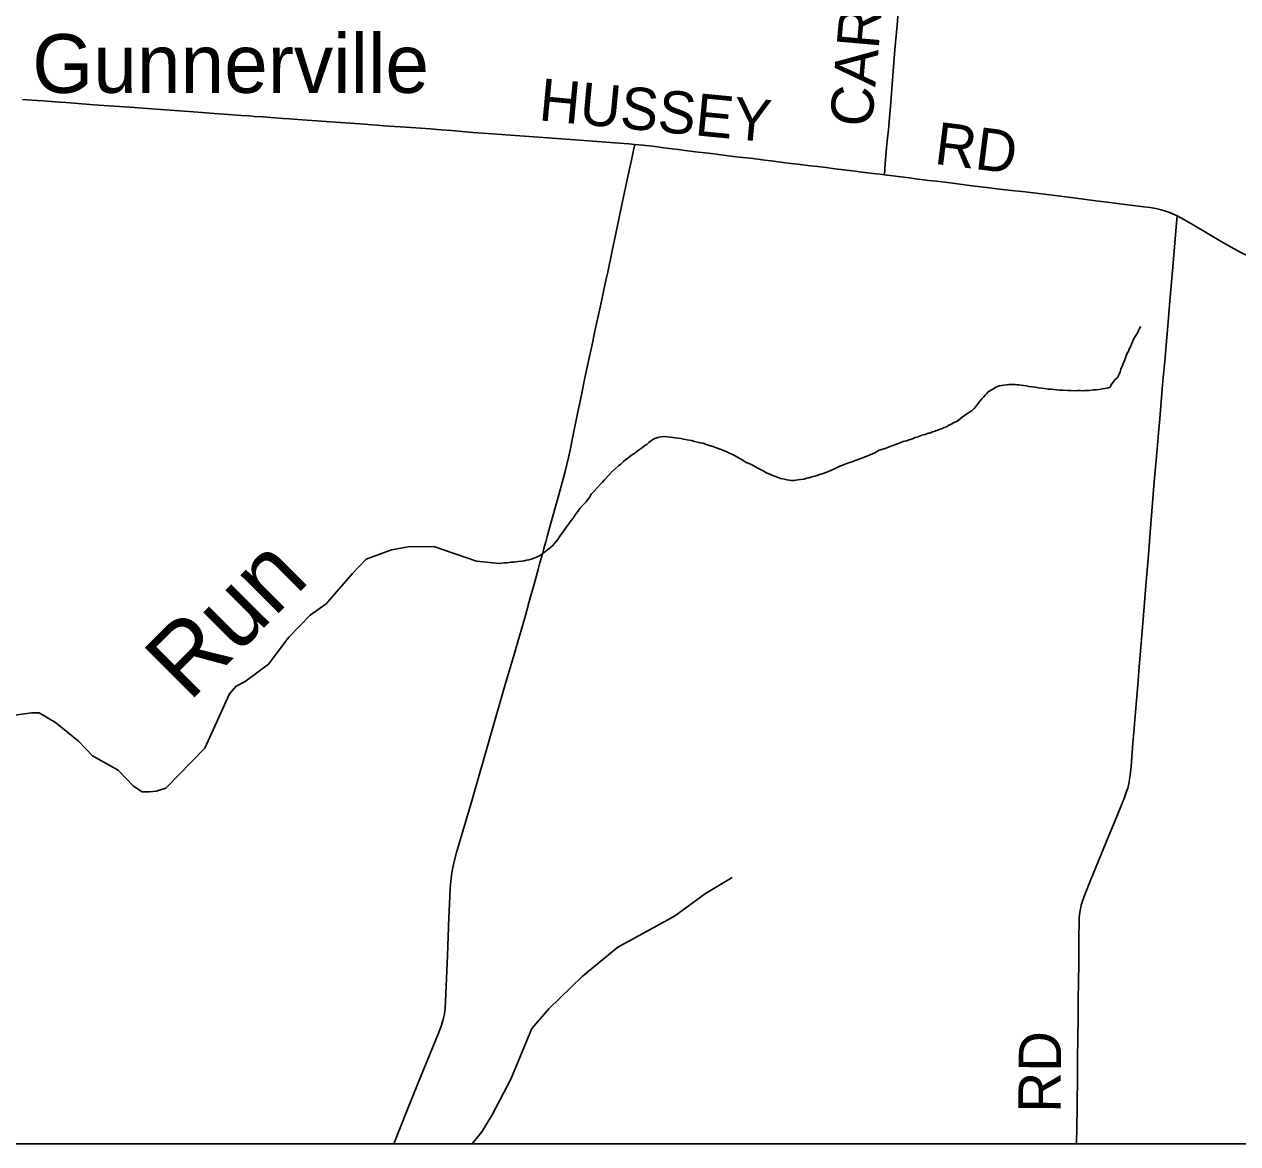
# Model space of a CAD drawing. Extents: x -49 to -8.2, y 9.4 to 23.5.
# Drawn here: x -13.07 to -12.253, y 9.409 to 10.162 of the extents above; entities that cross this region are included whole.
import ezdxf

# ---------------------------------------------------------------- set-up
doc = ezdxf.new("R2010")
doc.units = 0
for name, color, linetype in [('GM_X_Adjacent_County', 7, 'Continuous'), ('GM_X_County_Road', 7, 'Continuous'), ('GM_X_County_Road_Text', 7, 'Continuous'), ('GM_X_Minor_River', 7, 'Continuous'), ('GM_X_Minor_River_Text', 7, 'Continuous'), ('GM_X_Township_Road', 7, 'Continuous'), ('GM_X_Township_Road_Text', 7, 'Continuous'), ('GM_X_Unincorporated_Text', 7, 'Continuous')]:
    doc.layers.add(name, color=color, linetype=linetype)

msp = doc.modelspace()

# ---------------------------------------------------------------- linework, layer by layer
at = {"layer": 'GM_X_Adjacent_County'}
msp.add_lwpolyline([(-14.96621, 16.20866), (-8.16621, 16.20866), (-8.16621, 9.40866), (-14.96621, 9.40866)], close=True, dxfattribs=at)
at = {"layer": 'GM_X_County_Road'}
for points in [[(-13.07145, 10.11129), (-13.06835, 10.11108), (-13.06526, 10.11084), (-13.06154, 10.11059), (-13.05752, 10.11028), (-13.05225, 10.1099), (-13.04636, 10.10947), (-13.04203, 10.10914), (-13.02623, 10.10797), (-13.02003, 10.10751), (-13.00981, 10.10676), (-12.99927, 10.106), (-12.98161, 10.10471), (-12.96271, 10.10332), (-12.95062, 10.10248), (-12.94256, 10.10192), (-12.93575, 10.10145), (-12.92428, 10.10058), (-12.91871, 10.10018), (-12.9153, 10.09992), (-12.90973, 10.0995), (-12.90167, 10.09891), (-12.89609, 10.09851), (-12.89206, 10.09822), (-12.88308, 10.09756), (-12.86697, 10.09637), (-12.84124, 10.09457), (-12.83629, 10.09422), (-12.83257, 10.09395), (-12.82854, 10.09364), (-12.82483, 10.09336), (-12.81708, 10.09279), (-12.81336, 10.09254), (-12.79693, 10.09143), (-12.79229, 10.09109), (-12.78981, 10.0909), (-12.7827, 10.0903), (-12.76845, 10.0891), (-12.75513, 10.08813), (-12.74304, 10.08733), (-12.72104, 10.08568), (-12.69346, 10.08372), (-12.67271, 10.08214), (-12.66343, 10.08134), (-12.65934, 10.08097)], [(-12.8216, 9.40866), (-12.81254, 9.43121), (-12.80505, 9.44963), (-12.7955, 9.47325), (-12.79153, 9.48304), (-12.78996, 9.48711), (-12.78857, 9.49126), (-12.788, 9.49339), (-12.78743, 9.49615), (-12.78696, 9.49988), (-12.78664, 9.50424), (-12.7854, 9.53529), (-12.78446, 9.56106), (-12.78409, 9.56973), (-12.7835, 9.58058), (-12.78296, 9.58738), (-12.78257, 9.59075), (-12.78209, 9.59349), (-12.78166, 9.59551), (-12.78115, 9.5977), (-12.7793, 9.60459), (-12.76908, 9.63947), (-12.75678, 9.68249), (-12.74649, 9.71767), (-12.74129, 9.73557), (-12.73659, 9.75168), (-12.73296, 9.76405), (-12.73032, 9.77348), (-12.72711, 9.78516), (-12.72436, 9.79504), (-12.72313, 9.79953), (-12.72155, 9.80522), (-12.72048, 9.80911), (-12.71927, 9.81361), (-12.71827, 9.8172), (-12.71574, 9.82617), (-12.71158, 9.84114), (-12.70622, 9.86094), (-12.70394, 9.87031), (-12.70261, 9.87639), (-12.70124, 9.88339), (-12.70058, 9.88674), (-12.6976, 9.90103), (-12.69545, 9.91138), (-12.69298, 9.92387), (-12.68963, 9.93934), (-12.68879, 9.94329), (-12.68766, 9.94844), (-12.68634, 9.95451), (-12.68243, 9.97242), (-12.67854, 9.99062), (-12.67757, 9.99517), (-12.67455, 10.00946), (-12.67302, 10.01676), (-12.66752, 10.04258), (-12.66356, 10.06144), (-12.66135, 10.07145), (-12.66013, 10.07722), (-12.65934, 10.08097)], [(-12.65934, 10.08097), (-12.65384, 10.08047), (-12.64551, 10.07957), (-12.63966, 10.07884), (-12.63412, 10.07814), (-12.6298, 10.07757), (-12.62549, 10.07701), (-12.6184, 10.07614), (-12.60791, 10.07485), (-12.60113, 10.07402), (-12.59466, 10.07322), (-12.5891, 10.07256), (-12.5817, 10.07167), (-12.57646, 10.07102), (-12.57184, 10.07044), (-12.56753, 10.06989), (-12.5629, 10.06932), (-12.55796, 10.06873), (-12.55395, 10.06826), (-12.54964, 10.06774), (-12.5447, 10.06715), (-12.541, 10.06669), (-12.53638, 10.06612), (-12.53052, 10.06539), (-12.52466, 10.0647), (-12.51079, 10.06301), (-12.50802, 10.06266), (-12.49877, 10.0615), (-12.49415, 10.06091), (-12.49125, 10.06055)], [(-12.49125, 10.06055), (-12.48552, 10.05985), (-12.48028, 10.05919), (-12.47442, 10.05845), (-12.47042, 10.05795), (-12.46148, 10.05686), (-12.45624, 10.05622), (-12.45069, 10.05554), (-12.447, 10.05508), (-12.4322, 10.05323), (-12.42264, 10.0521), (-12.41186, 10.0508), (-12.40574, 10.05006), (-12.39662, 10.04902), (-12.37638, 10.04658), (-12.3588, 10.04445), (-12.34895, 10.04316), (-12.34125, 10.04216), (-12.33292, 10.04115), (-12.31659, 10.03912), (-12.31229, 10.03853), (-12.30865, 10.03786), (-12.30505, 10.03701), (-12.3015, 10.03596), (-12.30014, 10.03549), (-12.29861, 10.03492), (-12.29429, 10.033)], [(-12.29429, 10.033), (-12.28966, 10.03053), (-12.28346, 10.02696), (-12.2645, 10.01572), (-12.2559, 10.01076), (-12.251, 10.00813), (-12.2471, 10.00627), (-12.24368, 10.00487), (-12.24018, 10.00368), (-12.23632, 10.00263), (-12.23209, 10.00173), (-12.22722, 10.00096), (-12.2189, 10.00003), (-12.20131, 9.9983), (-12.19358, 9.99756), (-12.18741, 9.99689), (-12.17723, 9.99588), (-12.1658, 9.99474), (-12.15067, 9.99322), (-12.13307, 9.99138), (-12.12199, 9.99026)]]:
    msp.add_lwpolyline(points, dxfattribs=at)
at = {"layer": 'GM_X_Minor_River'}
for points in [[(-12.40509, 9.91949), (-12.40414, 9.91947), (-12.40319, 9.91945), (-12.40205, 9.91924), (-12.40072, 9.91922), (-12.3992, 9.919), (-12.39767, 9.91878), (-12.39596, 9.91856), (-12.39406, 9.91814), (-12.39159, 9.91791), (-12.38969, 9.91768), (-12.3876, 9.91726), (-12.38551, 9.91703), (-12.38342, 9.9168), (-12.38114, 9.91638), (-12.37904, 9.91634), (-12.37714, 9.91612), (-12.37524, 9.91589), (-12.37334, 9.91567), (-12.37105, 9.91562), (-12.36801, 9.91538), (-12.36571, 9.91553), (-12.36343, 9.91529), (-12.36133, 9.91545), (-12.35943, 9.91541), (-12.35791, 9.91519), (-12.35638, 9.91535), (-12.35485, 9.91552), (-12.35314, 9.91548), (-12.35084, 9.91582), (-12.34874, 9.91598), (-12.34683, 9.91613), (-12.34454, 9.91647), (-12.34282, 9.91682), (-12.34148, 9.91698), (-12.34052, 9.91735), (-12.33957, 9.91752), (-12.33819, 9.91997), (-12.33604, 9.92278), (-12.33449, 9.92409), (-12.33331, 9.92635), (-12.3327, 9.92805), (-12.3321, 9.92975), (-12.3313, 9.93183), (-12.3303, 9.9341), (-12.32951, 9.93599), (-12.32871, 9.93807), (-12.3279, 9.94053), (-12.32692, 9.94184), (-12.32652, 9.94317), (-12.32572, 9.94486), (-12.32493, 9.94656), (-12.32433, 9.94826), (-12.32353, 9.94996), (-12.32255, 9.95185), (-12.32157, 9.95316), (-12.32098, 9.9541), (-12.32057, 9.95543), (-12.31979, 9.95674), (-12.319, 9.95825), (-12.31881, 9.95825), (-12.3188, 9.95844)], [(-12.58709, 9.86878), (-12.58483, 9.86722), (-12.5818, 9.86602), (-12.57972, 9.86503), (-12.57803, 9.86405), (-12.57652, 9.86326), (-12.5752, 9.86247), (-12.57387, 9.86187), (-12.57236, 9.86109), (-12.57086, 9.86011), (-12.56897, 9.85931), (-12.56707, 9.85851), (-12.56518, 9.85772), (-12.56272, 9.85691), (-12.56121, 9.85631), (-12.55969, 9.85609), (-12.55874, 9.85589), (-12.55779, 9.85549), (-12.55684, 9.85528), (-12.55551, 9.85507), (-12.55399, 9.85485), (-12.55247, 9.85482), (-12.55094, 9.85517), (-12.54941, 9.85533), (-12.54769, 9.85568), (-12.54521, 9.85583), (-12.54367, 9.85637), (-12.54195, 9.85672), (-12.54022, 9.85726), (-12.53831, 9.85779), (-12.53658, 9.85833), (-12.53467, 9.85887), (-12.53256, 9.85959), (-12.53064, 9.86032), (-12.52891, 9.86105), (-12.52699, 9.86177), (-12.52391, 9.86324), (-12.52122, 9.86452), (-12.51873, 9.86543), (-12.51604, 9.86652), (-12.51374, 9.86724), (-12.51144, 9.86815), (-12.50357, 9.87105), (-12.50088, 9.87214), (-12.49781, 9.87342), (-12.49491, 9.87527), (-12.49089, 9.87653), (-12.48801, 9.87762), (-12.48551, 9.87852), (-12.48321, 9.87943), (-12.48072, 9.88015), (-12.47861, 9.88106), (-12.4765, 9.88159), (-12.47458, 9.88232), (-12.47247, 9.88304), (-12.47055, 9.88377), (-12.46864, 9.8843), (-12.46614, 9.8854), (-12.46384, 9.88593), (-12.46192, 9.88665), (-12.46078, 9.88682), (-12.45982, 9.88719), (-12.45886, 9.88755), (-12.4579, 9.88791), (-12.45694, 9.88827), (-12.4554, 9.88882), (-12.45406, 9.88936), (-12.45272, 9.88972), (-12.45137, 9.89046), (-12.44945, 9.89099), (-12.4481, 9.89192), (-12.44637, 9.89284), (-12.44444, 9.89394), (-12.44272, 9.89467), (-12.44175, 9.89523), (-12.4404, 9.89635), (-12.43885, 9.89746), (-12.43731, 9.89857), (-12.43576, 9.89969), (-12.43461, 9.90043), (-12.43306, 9.90154), (-12.43209, 9.90228), (-12.43093, 9.9034), (-12.42976, 9.90471), (-12.42839, 9.90659), (-12.42703, 9.90828), (-12.42547, 9.90996), (-12.42431, 9.91128), (-12.42352, 9.9124), (-12.42256, 9.91315), (-12.42138, 9.91465), (-12.41792, 9.91668), (-12.41618, 9.91779), (-12.41522, 9.91815), (-12.41388, 9.91851), (-12.41254, 9.91886), (-12.41101, 9.91903), (-12.4091, 9.91937), (-12.40757, 9.91953), (-12.40624, 9.91951), (-12.40509, 9.91949)], [(-12.75029, 9.79909), (-12.74751, 9.7994), (-12.74541, 9.79955), (-12.74388, 9.79971), (-12.74273, 9.79988), (-12.74178, 9.79986), (-12.74082, 9.80004), (-12.7393, 9.8002), (-12.73758, 9.80036), (-12.73529, 9.80051), (-12.73376, 9.80086), (-12.73223, 9.80121), (-12.73069, 9.80156), (-12.72916, 9.80192), (-12.72782, 9.80246), (-12.72686, 9.80283), (-12.7259, 9.803), (-12.72494, 9.80355), (-12.72398, 9.80391), (-12.72282, 9.80466), (-12.72147, 9.80577), (-12.71935, 9.80707), (-12.7178, 9.80856), (-12.71606, 9.80986), (-12.7147, 9.81098), (-12.71354, 9.81229), (-12.71256, 9.8136), (-12.7112, 9.8151), (-12.71002, 9.81698), (-12.70865, 9.81905), (-12.70709, 9.82093), (-12.70572, 9.823), (-12.70376, 9.82581), (-12.70219, 9.82788), (-12.70083, 9.82957), (-12.69945, 9.83183), (-12.69789, 9.83389), (-12.69633, 9.83615), (-12.69438, 9.83821), (-12.69302, 9.8397), (-12.69205, 9.84064), (-12.69107, 9.84195), (-12.6899, 9.84345), (-12.68872, 9.84572), (-12.68658, 9.84777), (-12.68483, 9.84964), (-12.68308, 9.8517), (-12.68133, 9.85357), (-12.67978, 9.85526), (-12.67452, 9.86106), (-12.6722, 9.86292), (-12.67026, 9.86479), (-12.66872, 9.86591), (-12.66697, 9.86759), (-12.66561, 9.8687), (-12.66407, 9.87001), (-12.66271, 9.87112), (-12.66097, 9.87242), (-12.65924, 9.87334), (-12.65808, 9.87427), (-12.65673, 9.8752), (-12.65538, 9.87613), (-12.65422, 9.87706), (-12.65228, 9.87874), (-12.65132, 9.8791), (-12.64977, 9.8804), (-12.64803, 9.88189), (-12.64668, 9.88263), (-12.64572, 9.88318), (-12.6438, 9.88391), (-12.64189, 9.88426), (-12.6396, 9.8844), (-12.63731, 9.88417), (-12.63541, 9.88414), (-12.6337, 9.88391), (-12.63199, 9.88369), (-12.63028, 9.88328), (-12.62838, 9.88305), (-12.62648, 9.88264), (-12.62401, 9.88221), (-12.62116, 9.88178), (-12.61907, 9.88117), (-12.61717, 9.88075), (-12.61528, 9.88034), (-12.61357, 9.87993), (-12.61224, 9.87952), (-12.6113, 9.87912), (-12.61035, 9.87892), (-12.60921, 9.87851), (-12.60807, 9.87811), (-12.60675, 9.87771), (-12.60258, 9.8763), (-12.60107, 9.8757), (-12.59955, 9.8751), (-12.59785, 9.87431), (-12.59596, 9.87351), (-12.59407, 9.87253), (-12.5918, 9.87153), (-12.58954, 9.87016), (-12.58709, 9.86878)], [(-13.08317, 9.69621), (-13.06532, 9.69864), (-13.0602, 9.69857), (-13.04927, 9.69216), (-13.03368, 9.67962), (-13.02432, 9.66962), (-13.00717, 9.65991), (-12.99687, 9.64933), (-12.99104, 9.64546), (-12.9861, 9.64539), (-12.98117, 9.6459), (-12.97507, 9.64791), (-12.94877, 9.67491), (-12.93203, 9.71134), (-12.9276, 9.71641), (-12.92149, 9.71975), (-12.90599, 9.73132), (-12.89231, 9.74957), (-12.87791, 9.76438), (-12.86701, 9.77202), (-12.84951, 9.79211), (-12.8401, 9.80186), (-12.82315, 9.80829), (-12.81193, 9.81023), (-12.79467, 9.81039), (-12.76577, 9.80071), (-12.75029, 9.79909)], [(-12.75535, 9.42798), (-12.74277, 9.4522), (-12.72852, 9.48628), (-12.71715, 9.49947), (-12.69484, 9.5211), (-12.67084, 9.5408), (-12.63254, 9.56185), (-12.61182, 9.57703), (-12.59382, 9.58785)], [(-12.76875, 9.40866), (-12.76699, 9.41086), (-12.76237, 9.41669), (-12.75522, 9.42818)]]:
    msp.add_lwpolyline(points, dxfattribs=at)
at = {"layer": 'GM_X_Township_Road'}
for points in [[(-12.49125, 10.06055), (-12.49097, 10.06442), (-12.49071, 10.06814), (-12.48986, 10.07867), (-12.48936, 10.0833), (-12.48859, 10.09103), (-12.48766, 10.10155), (-12.48705, 10.10928), (-12.48676, 10.11238), (-12.48532, 10.13034), (-12.48417, 10.14489), (-12.48277, 10.1613), (-12.4817, 10.17336)], [(-12.36191, 9.40866), (-12.36189, 9.40981), (-12.36177, 9.41912), (-12.36163, 9.43373), (-12.36152, 9.44056), (-12.36139, 9.4477), (-12.3613, 9.46323), (-12.36106, 9.48218), (-12.36096, 9.49088), (-12.3608, 9.50516), (-12.36065, 9.5179), (-12.36049, 9.5297), (-12.36037, 9.54119), (-12.36032, 9.54771), (-12.36026, 9.55766), (-12.36011, 9.5611), (-12.35978, 9.56421), (-12.35953, 9.56578), (-12.35917, 9.56761), (-12.35882, 9.56911), (-12.35819, 9.57125), (-12.35663, 9.57567), (-12.35238, 9.58636), (-12.342, 9.61165), (-12.33443, 9.63004), (-12.32976, 9.64155), (-12.32827, 9.64561), (-12.32751, 9.64795), (-12.327, 9.64992), (-12.32651, 9.65214), (-12.32621, 9.65393), (-12.32582, 9.65671), (-12.32523, 9.66256), (-12.324, 9.67836), (-12.32344, 9.68548), (-12.32229, 9.6991), (-12.32079, 9.71737), (-12.31979, 9.72944), (-12.31717, 9.76133), (-12.31529, 9.78424), (-12.31384, 9.8022), (-12.31194, 9.82573), (-12.30961, 9.85391), (-12.30773, 9.87589), (-12.30653, 9.8895), (-12.30595, 9.8963), (-12.304, 9.91952), (-12.3026, 9.9353), (-12.30124, 9.95108), (-12.30005, 9.96439), (-12.29911, 9.97584), (-12.29739, 9.99596), (-12.29582, 10.01453), (-12.29489, 10.02568), (-12.29429, 10.033)]]:
    msp.add_lwpolyline(points, dxfattribs=at)

# ---------------------------------------------------------------- texts
at = {"layer": 'GM_X_County_Road_Text'}
for s, rotation, p in [('HUSSEY', 354.51787, (-12.72454, 10.09732)), ('RD', 352.75046, (-12.45836, 10.06806))]:
    msp.add_text(s, height=0.028409, rotation=rotation, dxfattribs=at).set_placement(p)
at = {"layer": 'GM_X_Minor_River_Text'}
msp.add_text('Run', height=0.047352, rotation=45.01729, dxfattribs=at).set_placement((-12.95937, 9.70523))
at = {"layer": 'GM_X_Township_Road_Text'}
for s, rotation, p in [('CARPENTER', 85.02509, (-12.4998, 10.09209)), ('RD', 89.51126, (-12.37275, 9.42943))]:
    msp.add_text(s, height=0.028409, rotation=rotation, dxfattribs=at).set_placement(p)
at = {"layer": 'GM_X_Unincorporated_Text'}
msp.add_text('Gunnerville', height=0.0394886, rotation=0.00001, dxfattribs=at).set_placement((-13.06491, 10.11572))

doc.saveas('drawing.dxf')
